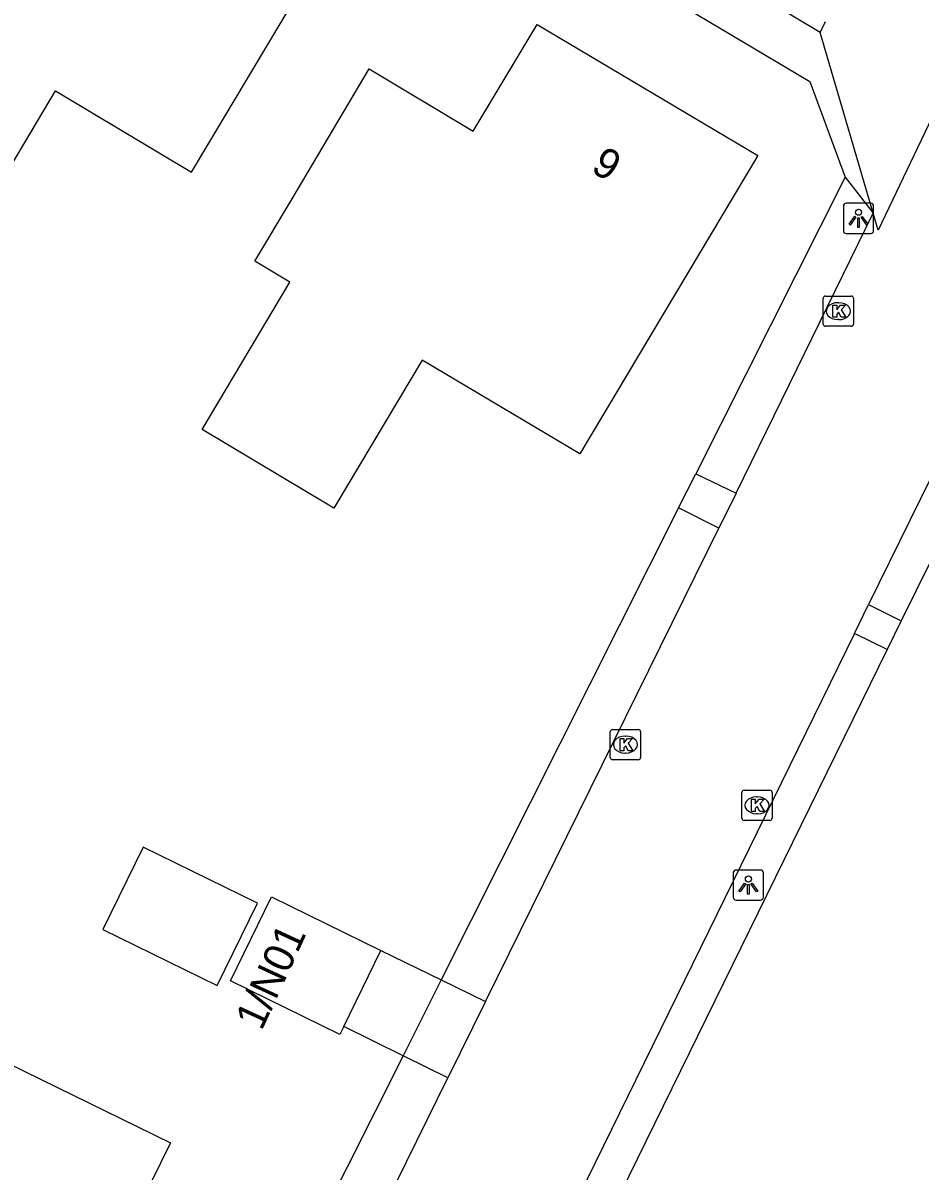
# Model space of a CAD drawing. Extents: x 157321 to 158827, y 386650 to 388532.
# Drawn here: x 158376.5 to 158406.18, y 387374.93 to 387412.91 of the extents above; entities that cross this region are included whole.
import ezdxf

# ---------------------------------------------------------------- set-up
doc = ezdxf.new("R2010")
doc.units = 0
for name, color, linetype in [('IMGEO_Berm_groen', 7, 'Continuous'), ('IMGEO_Kolk', 7, 'Continuous'), ('IMGEO_Lichtpunt', 7, 'Continuous'), ('IMGEO_Pand', 7, 'Continuous'), ('IMGEO_Pand_nummerreeks', 7, 'Continuous'), ('IMGEO_Rijbaan_lokaal_gesloten', 7, 'Continuous'), ('IMGEO_Rijbaan_lokaal_open', 7, 'Continuous'), ('IMGEO_Voetpad_open', 7, 'Continuous')]:
    doc.layers.add(name, color=color, linetype=linetype)

msp = doc.modelspace()

# ---------------------------------------------------------------- linework, layer by layer
at = {"layer": 'IMGEO_Berm_groen'}
for points in [[(158395.084, 387415.398), (158402.536, 387410.972), (158403.701, 387407.811)], [(158403.701, 387407.811), (158398.757, 387397.989)], [(158403.701, 387407.811), (158404.625, 387406.619)], [(158407.965, 387398.02), (158405.559, 387393.127)], [(158398.182, 387396.869), (158390.338, 387381.255)], [(158405.096, 387392.186), (158395.972, 387373.589)], [(158389.074, 387378.741), (158386.302, 387373.222)]]:
    msp.add_lwpolyline(points, dxfattribs=at)
at = {"layer": 'IMGEO_Kolk'}
for p, q in [((158403.052, 387403.874), (158403.904, 387403.874)), ((158402.977, 387402.948), (158402.977, 387403.8)), ((158403.465, 387403.654), (158403.49, 387403.654)), ((158403.978, 387403.8), (158403.978, 387402.948)), ((158403.488, 387403.094), (158403.463, 387403.094)), ((158403.904, 387402.874), (158403.052, 387402.874)), ((158395.931, 387388.61), (158395.931, 387389.462)), ((158396.006, 387389.536), (158396.858, 387389.536)), ((158396.932, 387389.462), (158396.932, 387388.61)), ((158396.419, 387389.316), (158396.444, 387389.316)), ((158396.442, 387388.756), (158396.417, 387388.756)), ((158396.858, 387388.536), (158396.006, 387388.536)), ((158400.36, 387387.527), (158401.212, 387387.527)), ((158400.285, 387386.601), (158400.285, 387387.453)), ((158400.773, 387387.307), (158400.798, 387387.307)), ((158401.286, 387387.453), (158401.286, 387386.601)), ((158400.796, 387386.747), (158400.771, 387386.747)), ((158401.212, 387386.527), (158400.36, 387386.527))]:
    msp.add_line(p, q, dxfattribs=at)
for points in [[(158403.052, 387403.874), (158403.904, 387403.874)], [(158402.977, 387402.948), (158402.977, 387403.8)], [(158403.298, 387403.574), (158403.421, 387403.574), (158403.421, 387403.423), (158403.551, 387403.574), (158403.715, 387403.574), (158403.569, 387403.423), (158403.722, 387403.174), (158403.57, 387403.174), (158403.485, 387403.338), (158403.421, 387403.271), (158403.421, 387403.174), (158403.298, 387403.174), (158403.298, 387403.574)], [(158403.978, 387403.8), (158403.978, 387402.948)], [(158403.904, 387402.874), (158403.052, 387402.874)], [(158395.931, 387388.61), (158395.931, 387389.462)], [(158396.006, 387389.536), (158396.858, 387389.536)], [(158396.932, 387389.462), (158396.932, 387388.61)], [(158396.252, 387389.236), (158396.375, 387389.236), (158396.375, 387389.085), (158396.505, 387389.236), (158396.669, 387389.236), (158396.523, 387389.085), (158396.676, 387388.836), (158396.524, 387388.836), (158396.439, 387389), (158396.375, 387388.933), (158396.375, 387388.836), (158396.252, 387388.836), (158396.252, 387389.236)], [(158396.858, 387388.536), (158396.006, 387388.536)], [(158400.36, 387387.527), (158401.212, 387387.527)], [(158400.285, 387386.601), (158400.285, 387387.453)], [(158400.606, 387387.227), (158400.729, 387387.227), (158400.729, 387387.076), (158400.859, 387387.227), (158401.023, 387387.227), (158400.877, 387387.076), (158401.03, 387386.827), (158400.878, 387386.827), (158400.793, 387386.991), (158400.729, 387386.924), (158400.729, 387386.827), (158400.606, 387386.827), (158400.606, 387387.227)], [(158401.286, 387387.453), (158401.286, 387386.601)], [(158401.212, 387386.527), (158400.36, 387386.527)]]:
    msp.add_lwpolyline(points, dxfattribs=at)
for centre, start, end in [((158403.054, 387403.798), 91.552, 178.448), ((158403.054, 387403.798), 91.552, 178.448), ((158403.902, 387403.798), 1.552, 88.448), ((158403.902, 387403.798), 1.552, 88.448), ((158403.054, 387402.95), 181.552, 268.448), ((158403.054, 387402.95), 181.552, 268.448), ((158403.902, 387402.95), 271.552, 358.448), ((158403.902, 387402.95), 271.552, 358.448), ((158396.008, 387389.46), 91.552, 178.448), ((158396.008, 387389.46), 91.552, 178.448), ((158396.856, 387389.46), 1.552, 88.448), ((158396.856, 387389.46), 1.552, 88.448), ((158396.008, 387388.612), 181.552, 268.448), ((158396.008, 387388.612), 181.552, 268.448), ((158396.856, 387388.612), 271.552, 358.448), ((158396.856, 387388.612), 271.552, 358.448), ((158400.362, 387387.451), 91.552, 178.448), ((158400.362, 387387.451), 91.552, 178.448), ((158401.21, 387387.451), 1.552, 88.448), ((158401.21, 387387.451), 1.552, 88.448), ((158400.362, 387386.603), 181.552, 268.448), ((158400.362, 387386.603), 181.552, 268.448), ((158401.21, 387386.603), 271.552, 358.448), ((158401.21, 387386.603), 271.552, 358.448)]:
    msp.add_arc(centre, 0.0765, start, end, dxfattribs=at)
for centre, major_axis, ratio, start_param, end_param in [((158403.464, 387403.374), (-0.387, 0.002), 0.722429, 4.712389, 7.853982), ((158403.489, 387403.374), (-0.39, 0.002), 0.717154, 1.570796, 4.712389), ((158396.418, 387389.036), (-0.387, 0.002), 0.722429, 4.712389, 7.853982), ((158396.443, 387389.036), (-0.39, 0.002), 0.717154, 1.570796, 4.712389), ((158400.772, 387387.027), (-0.387, 0.002), 0.722429, 4.712389, 7.853982), ((158400.797, 387387.027), (-0.39, 0.002), 0.717154, 1.570796, 4.712389)]:
    msp.add_ellipse(centre, major_axis=major_axis, ratio=ratio, start_param=start_param, end_param=end_param, dxfattribs=at)
at = {"layer": 'IMGEO_Lichtpunt'}
for p, q in [((158404.547, 387406.942), (158403.739, 387406.942)), ((158404.547, 387406.942), (158403.739, 387406.942)), ((158403.645, 387406.847), (158403.645, 387406.04)), ((158403.645, 387406.847), (158403.645, 387406.04)), ((158404.641, 387406.04), (158404.641, 387406.847)), ((158404.641, 387406.04), (158404.641, 387406.847)), ((158403.739, 387405.946), (158404.547, 387405.946)), ((158403.739, 387405.946), (158404.547, 387405.946)), ((158400.901, 387384.888), (158400.093, 387384.888)), ((158400.901, 387384.888), (158400.093, 387384.888)), ((158399.999, 387384.793), (158399.999, 387383.986)), ((158399.999, 387384.793), (158399.999, 387383.986)), ((158400.995, 387383.986), (158400.995, 387384.793)), ((158400.995, 387383.986), (158400.995, 387384.793)), ((158400.093, 387383.892), (158400.901, 387383.892)), ((158400.093, 387383.892), (158400.901, 387383.892))]:
    msp.add_line(p, q, dxfattribs=at)
for points in [[(158404.019, 387406.511), (158404.058, 387406.483), (158403.87, 387406.221), (158403.832, 387406.248), (158404.019, 387406.511)], [(158404.231, 387406.483), (158404.269, 387406.51), (158404.456, 387406.248), (158404.417, 387406.22), (158404.231, 387406.483)], [(158404.121, 387406.463), (158404.168, 387406.463), (158404.168, 387406.141), (158404.121, 387406.141), (158404.121, 387406.463)], [(158400.373, 387384.457), (158400.412, 387384.429), (158400.224, 387384.167), (158400.186, 387384.194), (158400.373, 387384.457)], [(158400.475, 387384.409), (158400.522, 387384.409), (158400.522, 387384.087), (158400.475, 387384.087), (158400.475, 387384.409)], [(158400.585, 387384.429), (158400.623, 387384.456), (158400.81, 387384.194), (158400.771, 387384.166), (158400.585, 387384.429)]]:
    msp.add_lwpolyline(points, dxfattribs=at)
for centre in [(158404.144, 387406.645), (158400.498, 387384.591)]:
    msp.add_circle(centre, 0.0994, dxfattribs=at)
for centre, start, end in [((158403.739, 387406.847), 90, 180), ((158403.739, 387406.847), 90, 180), ((158404.547, 387406.847), 0, 90), ((158404.547, 387406.847), 0, 90), ((158403.739, 387406.04), 180, 270), ((158403.739, 387406.04), 180, 270), ((158404.547, 387406.04), 270, 0), ((158404.547, 387406.04), 270, 360), ((158400.093, 387384.793), 90, 180), ((158400.093, 387384.793), 90, 180), ((158400.901, 387384.793), 0, 90), ((158400.901, 387384.793), 0, 90), ((158400.093, 387383.986), 180, 270), ((158400.093, 387383.986), 180, 270), ((158400.901, 387383.986), 270, 0), ((158400.901, 387383.986), 270, 360)]:
    msp.add_arc(centre, 0.0946, start, end, dxfattribs=at)
at = {"layer": 'IMGEO_Pand'}
for points in [[(158384.66, 387412.306), (158387.22, 387416.6), (158379.5, 387421.19), (158375.327, 387414.283), (158372.158, 387416.198), (158369.581, 387411.914), (158368.24, 387409.686), (158365.257, 387404.731), (158367.553, 387403.349), (158368.159, 387404.358), (158374.358, 387405.276), (158374.693, 387405.838), (158377.571, 387410.663), (158382.077, 387407.975), (158384.66, 387412.306)], [(158387.955, 387411.392), (158391.398, 387409.331), (158393.51, 387412.86), (158400.81, 387408.52), (158394.92, 387398.65), (158389.709, 387401.758), (158386.785, 387396.855), (158382.423, 387399.457), (158385.331, 387404.334), (158384.174, 387405.024), (158385.403, 387407.093), (158387.955, 387411.392)], [(158384.259, 387383.794), (158380.476, 387385.644), (158379.144, 387382.919), (158382.927, 387381.07), (158384.259, 387383.794)], [(158387.111, 387379.708), (158386.985, 387379.451), (158383.361, 387381.223), (158384.719, 387384.001), (158388.343, 387382.229)], [(158387.111, 387379.708), (158388.343, 387382.229)], [(158375.998, 387378.502), (158381.374, 387375.861), (158378.72, 387370.458), (158381.79, 387368.95), (158381.649, 387368.664), (158379.052, 387363.376), (158378.764, 387363.518), (158377.882, 387361.713), (158377.552, 387361.038), (158374.382, 387354.554), (158373.941, 387354.77), (158370.211, 387352.374), (158370.074, 387352.095), (158363.78, 387355.17), (158365.985, 387359.658), (158369.076, 387365.951), (158370.181, 387365.408), (158373.839, 387372.856), (158373.344, 387373.099), (158375.998, 387378.502)]]:
    msp.add_lwpolyline(points, dxfattribs=at)
at = {"layer": 'IMGEO_Rijbaan_lokaal_gesloten'}
for points in [[(158400.09, 387397.358), (158404.625, 387406.619)], [(158406.863, 387398.534), (158404.475, 387393.669)], [(158400.09, 387397.358), (158399.518, 387396.201)], [(158391.802, 387380.54), (158399.518, 387396.201)], [(158404.006, 387392.712), (158404.475, 387393.669)], [(158404.006, 387392.712), (158394.901, 387374.125)], [(158391.802, 387380.54), (158390.556, 387378.011)], [(158387.83, 387372.479), (158390.556, 387378.011)]]:
    msp.add_lwpolyline(points, dxfattribs=at)
at = {"layer": 'IMGEO_Rijbaan_lokaal_open'}
for points in [[(158410.785, 387419.198), (158411.303, 387419.348), (158408.952, 387414.763), (158404.791, 387406.05), (158404.625, 387406.619)], [(158402.872, 387412.595), (158395.864, 387416.79)], [(158402.872, 387412.595), (158403.05, 387412.954)], [(158404.625, 387406.619), (158402.872, 387412.595)]]:
    msp.add_lwpolyline(points, dxfattribs=at)
at = {"layer": 'IMGEO_Voetpad_open'}
for points in [[(158398.182, 387396.869), (158398.757, 387397.989)], [(158398.757, 387397.989), (158400.09, 387397.358)], [(158399.518, 387396.201), (158398.182, 387396.869)], [(158404.475, 387393.669), (158405.559, 387393.127)], [(158405.559, 387393.127), (158405.096, 387392.186)], [(158405.096, 387392.186), (158404.006, 387392.712)], [(158388.343, 387382.229), (158390.338, 387381.255)], [(158390.338, 387381.255), (158389.074, 387378.741)], [(158390.338, 387381.255), (158391.802, 387380.54)], [(158389.074, 387378.741), (158387.111, 387379.708)], [(158390.556, 387378.011), (158389.074, 387378.741)]]:
    msp.add_lwpolyline(points, dxfattribs=at)

# ---------------------------------------------------------------- texts
at = {"layer": 'IMGEO_Pand_nummerreeks'}
for s, rotation, p in [('9', 329.2676, (158395.247, 387408.011)), ('1/N01', 65.2249, (158384.392, 387379.544))]:
    msp.add_text(s, height=1, rotation=rotation, dxfattribs=at).set_placement(p)

doc.saveas('drawing.dxf')
